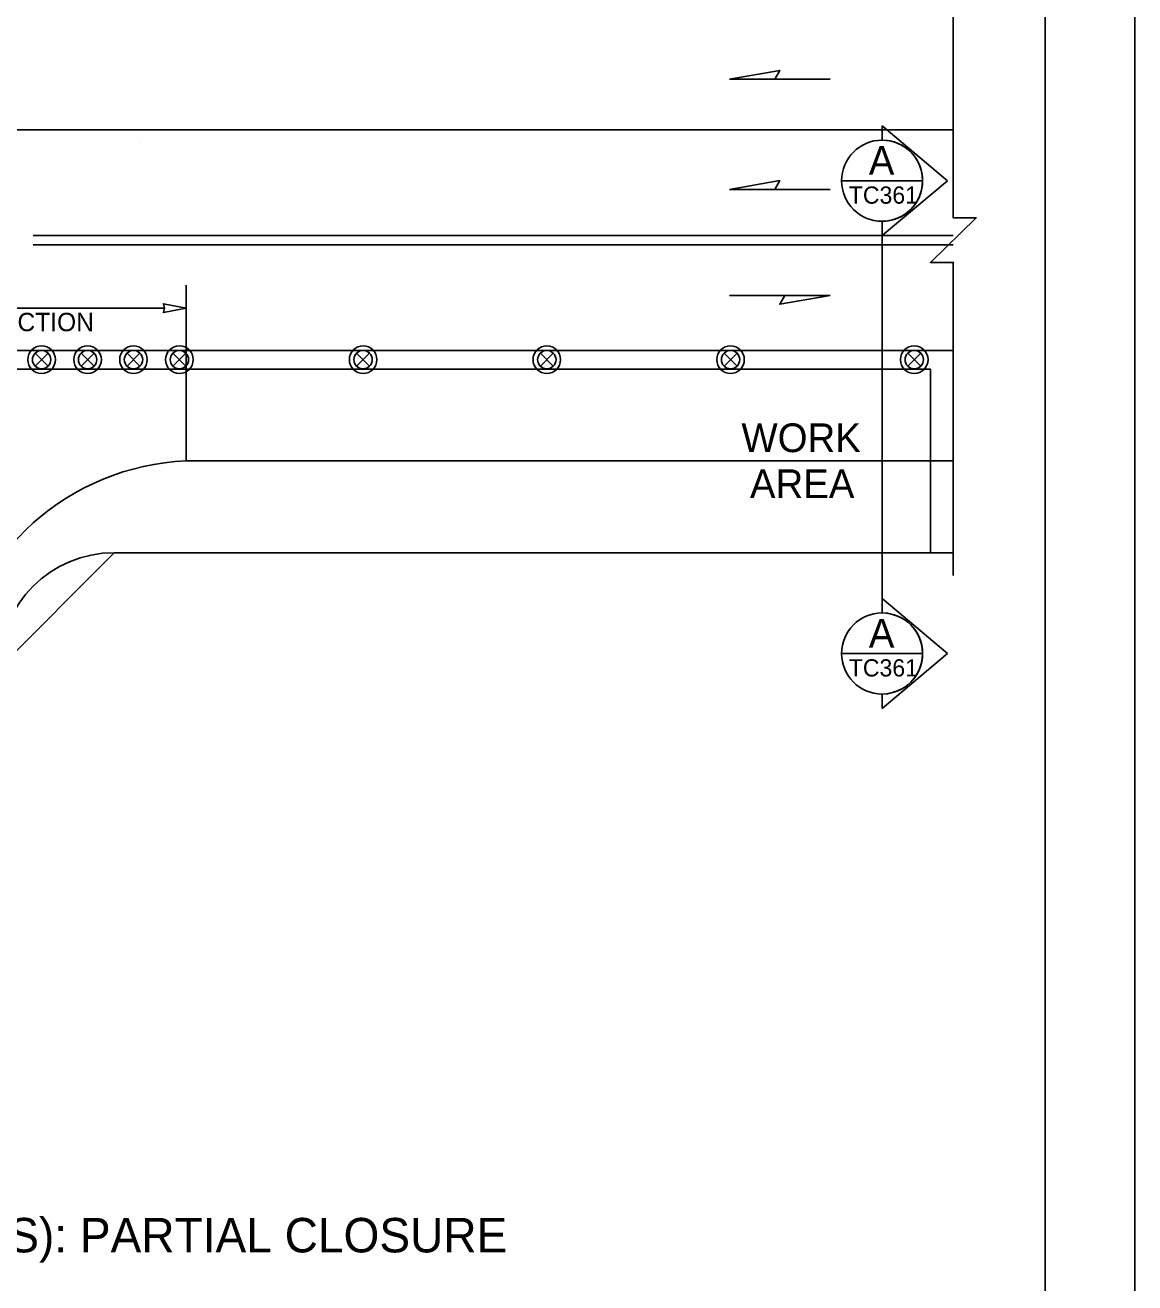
# Model space of a CAD drawing. Extents: x 99958 to 100176, y 99935 to 100011.
# Drawn here: x 100052.196 to 100056.062, y 100001.53 to 100005.909 of the extents above; entities that cross this region are included whole.
import ezdxf

# ---------------------------------------------------------------- set-up
doc = ezdxf.new("R2010")
doc.units = 0
for name, color, linetype in [('RD_ED_ShoulderPavedEdge', 7, 'Continuous'), ('RD_MK_LineDblYellowCenter', 7, 'Continuous'), ('RD_MK_LineEdgeWhite', 7, 'Continuous'), ('RD_MK_LineEdgeYellow', 7, 'Continuous'), ('RD_MK_LineLane', 7, 'Continuous'), ('SH_DE_DetailHeading2Text', 7, 'Continuous'), ('SH_GI_PlotLimits', 7, 'Continuous'), ('SH_GI_SheetBorder', 7, 'Continuous'), ('SH_TI_WZSectionCut', 7, 'Continuous'), ('TR_WZ_TrafficSafetyDrum', 7, 'Continuous'), ('TR_WZ_WorkAreaLabel', 7, 'Continuous'), ('TR_WZ_WorkZoneDetails', 7, 'Continuous'), ('TR_WZ_WorkZoneTextCurrent', 7, 'Continuous')]:
    doc.layers.add(name, color=color, linetype=linetype)

msp = doc.modelspace()

# ---------------------------------------------------------------- linework, layer by layer
at = {"layer": 'RD_ED_ShoulderPavedEdge'}
msp.add_line((100052.5069, 100004.0724), (100055.43, 100004.0724), dxfattribs=at)
msp.add_arc((100052.5069, 100003.6724), 0.4, 90, 180, dxfattribs=at)
at = {"layer": 'RD_MK_LineDblYellowCenter'}
for p, q in [((100055.43, 100005.1764), (100052.2245, 100005.1764)), ((100055.43, 100005.1444), (100052.2245, 100005.1444))]:
    msp.add_line(p, q, dxfattribs=at)
at = {"layer": 'RD_MK_LineEdgeWhite'}
msp.add_arc((100052.7969, 100003.5319), 0.8615, 92.6555, 170.6116, dxfattribs=at)
at = {"layer": 'RD_MK_LineEdgeYellow'}
msp.add_line((100052.7569, 100004.3924), (100055.43, 100004.3924), dxfattribs=at)
at = {"layer": 'RD_MK_LineLane'}
for points in [[(100055.43, 100005.5444), (100048.195, 100005.5444)], [(100055.43, 100004.7764), (100048.195, 100004.7764)]]:
    msp.add_lwpolyline(points, dxfattribs=at)
at = {"layer": 'SH_GI_PlotLimits'}
msp.add_lwpolyline([(100039.0625, 99999.6875), (100056.0625, 99999.6875), (100056.0625, 100010.6875), (100039.0625, 100010.6875)], close=True, dxfattribs=at)
at = {"layer": 'SH_GI_SheetBorder'}
msp.add_line((100055.75, 100010.375), (100055.75, 100000), dxfattribs=at)
at = {"layer": 'SH_TI_WZSectionCut'}
for p, q in [((100055.1819, 100005.5088), (100055.1819, 100005.5587)), ((100055.1819, 100005.5587), (100055.41, 100005.3676)), ((100055.41, 100005.3676), (100055.1819, 100005.1764)), ((100055.1819, 100005.1764), (100055.1819, 100005.2264)), ((100055.1819, 100005.1764), (100055.1819, 100003.9125)), ((100055.1819, 100003.9125), (100055.1819, 100003.8625)), ((100055.41, 100003.7213), (100055.1819, 100003.9125)), ((100055.1819, 100003.5302), (100055.41, 100003.7213)), ((100055.1819, 100003.5801), (100055.1819, 100003.5302))]:
    msp.add_line(p, q, dxfattribs=at)
for points in [[(100055.0406, 100005.3676), (100055.3231, 100005.3676)], [(100055.0406, 100003.7213), (100055.3231, 100003.7213)]]:
    msp.add_lwpolyline(points, dxfattribs=at)
for centre in [(100055.1819, 100005.3676), (100055.1819, 100003.7213)]:
    msp.add_circle(centre, 0.1412, dxfattribs=at)
for centre in [(100055.1819, 100005.3676), (100055.1819, 100003.7213)]:
    msp.add_arc(centre, 0.1412, 269.9978, 90.0022, dxfattribs=at)
at = {"layer": 'TR_WZ_TrafficSafetyDrum'}
for p, q in [((100052.2313, 100004.7671), (100052.2765, 100004.7218)), ((100052.2765, 100004.7671), (100052.2313, 100004.7218)), ((100052.3913, 100004.7671), (100052.4365, 100004.7218)), ((100052.4365, 100004.7671), (100052.3913, 100004.7218)), ((100052.5513, 100004.7671), (100052.5965, 100004.7218)), ((100052.5965, 100004.7671), (100052.5513, 100004.7218)), ((100052.7113, 100004.7671), (100052.7565, 100004.7218)), ((100052.7565, 100004.7671), (100052.7113, 100004.7218)), ((100053.3513, 100004.7671), (100053.3965, 100004.7218)), ((100053.3965, 100004.7671), (100053.3513, 100004.7218)), ((100053.9913, 100004.7671), (100054.0365, 100004.7218)), ((100054.0365, 100004.7671), (100053.9913, 100004.7218)), ((100054.6313, 100004.7671), (100054.6765, 100004.7218)), ((100054.6765, 100004.7671), (100054.6313, 100004.7218)), ((100055.2713, 100004.7671), (100055.3165, 100004.7218)), ((100055.3165, 100004.7671), (100055.2713, 100004.7218))]:
    msp.add_line(p, q, dxfattribs=at)
for centre, radius in [((100052.2539, 100004.7445), 0.048), ((100052.2539, 100004.7445), 0.048), ((100052.4139, 100004.7445), 0.048), ((100052.4139, 100004.7445), 0.048), ((100052.5739, 100004.7445), 0.048), ((100052.5739, 100004.7445), 0.048), ((100052.7339, 100004.7445), 0.048), ((100052.7339, 100004.7445), 0.048), ((100053.3739, 100004.7445), 0.048), ((100053.3739, 100004.7445), 0.048), ((100054.0139, 100004.7445), 0.048), ((100054.0139, 100004.7445), 0.048), ((100054.6539, 100004.7445), 0.048), ((100054.6539, 100004.7445), 0.048), ((100055.2939, 100004.7445), 0.048), ((100055.2939, 100004.7445), 0.048), ((100052.2539, 100004.7445), 0.032), ((100052.4139, 100004.7445), 0.032), ((100052.5739, 100004.7445), 0.032), ((100052.7339, 100004.7445), 0.032), ((100053.3739, 100004.7445), 0.032), ((100054.0139, 100004.7445), 0.032), ((100054.6539, 100004.7445), 0.032), ((100055.2939, 100004.7445), 0.032)]:
    msp.add_circle(centre, radius, dxfattribs=at)
at = {"layer": 'TR_WZ_WorkZoneDetails'}
for p, q in [((100054.8077, 100005.721), (100055.0006, 100005.721)), ((100052.5977, 100005.5006), (100052.5977, 100005.5006)), ((100054.8077, 100005.337), (100055.0006, 100005.337)), ((100052.7569, 100005.0037), (100052.7569, 100004.3924)), ((100054.8434, 100004.9684), (100054.6505, 100004.9684)), ((100052.682, 100004.9236), (100050.4119, 100004.9236))]:
    msp.add_line(p, q, dxfattribs=at)
msp.add_lwpolyline([(100055.43, 100003.9924), (100055.43, 100005.083), (100055.35, 100005.083), (100055.51, 100005.2379), (100055.43, 100005.2379), (100055.43, 100006.3285)], dxfattribs=at)
for points in [[(100054.6505, 100005.721), (100054.8256, 100005.7519), (100054.8077, 100005.721)], [(100054.6505, 100005.337), (100054.8256, 100005.3679), (100054.8077, 100005.337)], [(100055.0006, 100004.9684), (100054.8256, 100004.9376), (100054.8434, 100004.9684)], [(100052.7569, 100004.9236), (100052.6783, 100004.9082), (100052.682, 100004.9236), (100052.6783, 100004.9391)], [(100048.275, 100004.7114), (100048.275, 100004.0724), (100050.5869, 100004.0724), (100050.9869, 100003.6724), (100050.9869, 100003.6724), (100050.9869, 100003.6724), (100050.9869, 100002.4859), (100050.9869, 100002.4859), (100050.9869, 100002.4859), (100052.1069, 100002.4859), (100052.1069, 100003.6724), (100052.5069, 100004.0724), (100052.5069, 100004.0724), (100055.35, 100004.0724), (100055.35, 100004.7114)]]:
    msp.add_lwpolyline(points, close=True, dxfattribs=at)

# ---------------------------------------------------------------- texts
at = {"layer": 'SH_DE_DetailHeading2Text'}
msp.add_text('AT-GRADE INTERSECTION (NO TURN LANES): PARTIAL CLOSURE', height=0.12, rotation=360, dxfattribs=at).set_placement((100048.7764, 100001.6359))
at = {"layer": 'SH_TI_WZSectionCut'}
for s, height, rotation, p in [('A', 0.1, 0.01, (100055.1356, 100005.3882)), ('TC361', 0.06, 360, (100055.066, 100005.2876)), ('A', 0.1, 0.01, (100055.1356, 100003.7419)), ('TC361', 0.06, 360, (100055.066, 100003.6413))]:
    msp.add_text(s, height=height, rotation=rotation, dxfattribs=at).set_placement(p)
at = {"layer": 'TR_WZ_WorkAreaLabel'}
for s, p in [('WORK', (100054.6919, 100004.4225)), ('AREA', (100054.7215, 100004.2624))]:
    msp.add_text(s, height=0.1, dxfattribs=at).set_placement(p)
at = {"layer": 'TR_WZ_WorkZoneTextCurrent'}
msp.add_text("20' DEVICE SPACING ACROSS INTERSECTION", height=0.064, dxfattribs=at).set_placement((100050.5269, 100004.8436))

doc.saveas('drawing.dxf')
